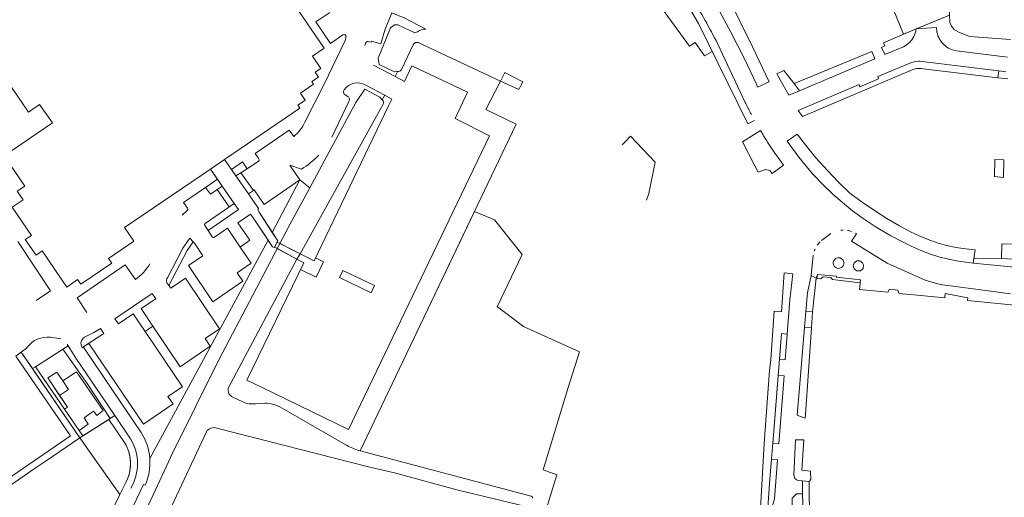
# Model space of a CAD drawing. Header units: metres. Extents: x 209813 to 223847, y 571801 to 587119.
# Tile 326 of 656: x 222142 to 222421, y 575290 to 575425. Entities that reach past the tile are written whole.
import ezdxf

# ---------------------------------------------------------------- set-up
doc = ezdxf.new("R2010")
doc.units = ezdxf.units.M
for name, color, linetype, lineweight in [('B-RO-GK-KADEMUUR-G', 8, 'Continuous', 0), ('B-RO-GR-BEPLANTING_CULTUUR_BOSPLANTSOEN-GV', 8, 'Continuous', 0), ('B-RO-GR-BEPLANTING_CULTUUR_HEESTERS-GV', 8, 'Continuous', 0), ('B-RO-GR-GRAS-GV', 8, 'Continuous', 0), ('B-RO-GR-GROENVOORZIENING-GV', 8, 'Continuous', 0), ('B-RO-GR-HAAG-GV', 8, 'Continuous', 0), ('B-RO-KW-KUNSTWERK_DEK-GV', 8, 'Continuous', 0), ('B-RO-OG-TERREIN_CULTUURSCHEIDING-GV', 8, 'Continuous', 0), ('B-RO-OG-WEG-GV', 8, 'Continuous', 0), ('B-RO-VH-VERHARDING_OPEN-GV', 8, 'Continuous', 0), ('B-RO-VH-VERHARDING_SIERBESTRATING-GV', 8, 'Continuous', 0), ('B-RO-VH-VERHARDING_STRAATBAKSTEEN-GV', 8, 'Continuous', 0), ('B-RO-VH-VERHARDING_TEGEL-GV', 8, 'Continuous', 0)]:
    doc.layers.add(name, color=color, linetype=linetype, lineweight=lineweight)

msp = doc.modelspace()

# ---------------------------------------------------------------- linework, layer by layer
at = {"layer": 'B-RO-GK-KADEMUUR-G', "flags": 128}
for points in [[(222313.689, 575390.866), (222315.108, 575392.318), (222322.102, 575384.949), (222320.359, 575376.114), (222319.675, 575374.153)], [(222312.773, 575389.929), (222313.689, 575390.866)]]:
    msp.add_lwpolyline(points, dxfattribs=at)
at = {"layer": 'B-RO-GR-BEPLANTING_CULTUUR_BOSPLANTSOEN-GV', "flags": 128}
msp.add_lwpolyline([(222167.017, 575311.926), (222158.78, 575306.74), (222170.159, 575290.621), (222171.847, 575293.993), (222172.355, 575295.089), (222172.745, 575296.232), (222173.013, 575297.41), (222173.155, 575298.609), (222173.171, 575299.817), (222173.059, 575301.02), (222172.87, 575302.008), (222172.595, 575302.977), (222172.236, 575303.917), (222171.796, 575304.823), (222171.494, 575305.346)], close=True, dxfattribs=at)
at = {"layer": 'B-RO-GR-BEPLANTING_CULTUUR_HEESTERS-GV', "flags": 128}
for points in [[(222257.057, 575422.763), (222251.083, 575425.871), (222247.363, 575427.387), (222245.478, 575422.762), (222244.275, 575418.578), (222241.56, 575419.358), (222241.466, 575419.038), (222240.982, 575419.155)], [(222242.123, 575412.461), (222248.31, 575409.252), (222249.033, 575410.758), (222248.093, 575410.567), (222243.793, 575412.732), (222243.478, 575414.535), (222246.992, 575423.073), (222248.124, 575423.922), (222249.061, 575423.906), (222253.859, 575421.716), (222254.675, 575421.983)], [(222239.879, 575418.764), (222239.791, 575418.495), (222239.725, 575418.062)], [(222194.228, 575366.947), (222195.177, 575365.546), (222203.829, 575371.488), (222202.634, 575373.235), (222194.35, 575367.588)], [(222178.641, 575300.855), (222212.249, 575362.818), (222207.779, 575369.441), (222207.204, 575370.165), (222203.626, 575367.735), (222207.021, 575362.772), (222204.276, 575360.877), (222207.379, 575356.273), (222203.463, 575353.59), (222205.1, 575351.2), (222196.52, 575345.35), (222189.64, 575355.61), (222193.7, 575358.39), (222191.3, 575361.92), (222190.933, 575362.338)], [(222190.933, 575362.338), (222189.216, 575359.885), (222184.037, 575349.952), (222184.6, 575349.16), (222188.77, 575351.99), (222198.44, 575337.67), (222194.41, 575334.93), (222195.82, 575332.73), (222187.28, 575326.9), (222179.525, 575338.396), (222177.289, 575336.899), (222187.89, 575321.21), (222183.79, 575318.45), (222185.3, 575316.31), (222176.89, 575310.61), (222161.36, 575333.51), (222159.652, 575332.405), (222159.859, 575332.395), (222168.196, 575319.976), (222176.186, 575308.186)]]:
    msp.add_lwpolyline(points, dxfattribs=at)
at = {"layer": 'B-RO-GR-BEPLANTING_CULTUUR_HEESTERS-GV'}
for points in [[(222254.675, 575421.983, -0.1647709), (222257.057, 575422.763)], [(222240.982, 575419.155, 0.3929964), (222239.879, 575418.764)], [(222194.35, 575367.588, 0.3832562), (222194.228, 575366.947)], [(222176.186, 575308.186, -0.1248365), (222178.641, 575300.855)]]:
    msp.add_lwpolyline(points, format="xyb", dxfattribs=at)
at = {"layer": 'B-RO-GR-BEPLANTING_CULTUUR_HEESTERS-GV', "flags": 128}
for points in [[(222204.537, 575381.978), (222206.285, 575383.116), (222204.993, 575385.077), (222201.822, 575382.916), (222203.108, 575381.048)], [(222195.834, 575375.847), (222199.197, 575378.179), (222197.849, 575380.134), (222194.494, 575377.814)], [(222208.059, 575376.957), (222206.654, 575376.015), (222209.548, 575371.783), (222209.306, 575371.614), (222209.672, 575370.727), (222213.43, 575364.995), (222221.257, 575379.909), (222211.119, 575372.985), (222208.257, 575377.09)]]:
    msp.add_lwpolyline(points, close=True, dxfattribs=at)
at = {"layer": 'B-RO-GR-GRAS-GV', "flags": 128}
for points in [[(222374.02, 575545.092), (222367.984, 575539.197), (222387.306, 575515.024), (222369.258, 575500.38), (222372.801, 575470.032), (222392.616, 575421.257), (222405.744, 575426.717), (222405.513, 575431.888), (222404.519, 575450.859), (222403.274, 575473.885), (222401.814, 575489.881), (222401.485, 575494.061), (222401.652, 575497.736), (222402.054, 575498.831), (222403.053, 575500.703), (222411.563, 575507.779), (222417.492, 575511.665), (222419.502, 575512.72), (222420.256, 575512.998), (222421.263, 575513.157), (222421.96, 575513.185)], [(222290.192, 575282.956), (222294.171, 575296.218), (222290.356, 575297.576), (222297.464, 575320.942), (222300.609, 575331.086), (222284.781, 575338.35), (222277.749, 575343.635), (222277.232, 575343.884), (222284.398, 575358.773), (222276.497, 575368.589), (222270.819, 575370.973), (222238.41, 575303.009), (222286.896, 575290.115), (222287.195, 575289.919), (222287.444, 575289.662)], [(222194.713, 575308.412), (222169.961, 575255.491)], [(222286.896, 575287.214), (222286.562, 575287.088), (222286.208, 575287.038), (222285.852, 575287.067), (222285.51, 575287.172), (222266.182, 575291.867), (222248.14, 575296.803), (222240.775, 575298.475), (222197.68, 575309.478)]]:
    msp.add_lwpolyline(points, dxfattribs=at)
at = {"layer": 'B-RO-GR-GRAS-GV'}
msp.add_lwpolyline([(222197.68, 575309.478, 0.3490908), (222194.713, 575308.412)], format="xyb", dxfattribs=at)
at = {"layer": 'B-RO-GR-GROENVOORZIENING-GV', "flags": 128}
for points in [[(222423.043, 575419.811), (222411.388, 575420.673), (222408.358, 575421.862), (222407.01, 575422.657), (222406.288, 575423.572), (222405.837, 575424.646), (222405.744, 575426.717), (222396.268, 575422.833), (222402.025, 575423.227), (222402.028, 575422.891), (222402.073, 575422.374), (222402.158, 575421.862), (222402.282, 575421.358), (222402.444, 575420.865), (222402.644, 575420.386), (222402.88, 575419.924), (222403.151, 575419.481), (222403.456, 575419.061), (222403.791, 575418.665), (222404.157, 575418.297), (222404.549, 575417.957), (222404.967, 575417.649), (222405.407, 575417.374), (222405.867, 575417.134), (222406.344, 575416.93), (222406.835, 575416.763), (222407.727, 575416.562), (222422.172, 575414.788)], [(222421.706, 575410.631), (222419.697, 575410.88), (222419.45, 575408.884), (222422.31, 575408.602)]]:
    msp.add_lwpolyline(points, dxfattribs=at)
for points in [[(222396.268, 575422.833), (222386.991, 575418.829), (222387.358, 575417.956), (222386.407, 575417.529), (222387.307, 575415.517), (222392.629, 575417.693), (222393.085, 575417.953), (222393.52, 575418.247), (222394.317, 575418.93), (222395, 575419.726), (222395.295, 575420.16), (222395.555, 575420.616), (222395.78, 575421.09), (222395.968, 575421.58), (222396.119, 575422.083)], [(222418.529, 575380.905), (222421.019, 575380.626), (222421.134, 575385.66), (222418.619, 575385.731)], [(222368.005, 575351.979), (222369.187, 575351.839), (222369.829, 575352.431), (222371.978, 575352.178), (222372.471, 575351.643), (222380.379, 575350.709), (222380.472, 575351.602), (222373.567, 575352.29), (222373.604, 575352.551), (222368.219, 575353.102)], [(222155.465, 575332.785), (222153.981, 575331.842), (222160.827, 575322.147), (222167.37, 575312.148), (222168.723, 575313), (222164.759, 575318.887), (222157.841, 575329.06)], [(222158.607, 575308.814), (222154.451, 575314.846), (222146.21, 575326.903), (222145.367, 575326.366), (222158.78, 575306.74), (222159.627, 575307.273)]]:
    msp.add_lwpolyline(points, close=True, dxfattribs=at)
at = {"layer": 'B-RO-GR-HAAG-GV', "flags": 128}
for points in [[(222168.723, 575313), (222164.759, 575318.887), (222157.841, 575329.06), (222155.465, 575332.785), (222153.981, 575331.842), (222160.827, 575322.147), (222167.37, 575312.148)], [(222158.78, 575306.74), (222159.627, 575307.273), (222154.451, 575314.846), (222146.21, 575326.903), (222145.367, 575326.366)]]:
    msp.add_lwpolyline(points, close=True, dxfattribs=at)
at = {"layer": 'B-RO-KW-KUNSTWERK_DEK-GV', "flags": 128}
for points in [[(222283.897, 575406.509), (222284.605, 575407.73), (222279.464, 575410.373), (222278.205, 575407.949), (222283.382, 575405.62)], [(222214.857, 575360.425), (222220.42, 575357.405), (222221.305, 575358.931), (222214.795, 575362.286), (222214.026, 575360.877)]]:
    msp.add_lwpolyline(points, close=True, dxfattribs=at)
at = {"layer": 'B-RO-OG-TERREIN_CULTUURSCHEIDING-GV', "flags": 128}
for points in [[(222351.222, 575406.264), (222354.491, 575407.746), (222349.735, 575417.732), (222342.672, 575432.211), (222339.058, 575430.341), (222343.61, 575421.868), (222347.457, 575414.329), (222350.9, 575407.086)], [(222361.613, 575407.308), (222363.126, 575405.23), (222384.495, 575414.321), (222383.613, 575416.348)], [(222359.665, 575390.91), (222362.911, 575386.405), (222366.773, 575381.674), (222369.814, 575378.495), (222372.505, 575375.93), (222375.304, 575373.483), (222378.206, 575371.159), (222381.205, 575368.962), (222384.296, 575366.896), (222385.874, 575365.913), (222389.091, 575364.05), (222392.386, 575362.328), (222394.786, 575361.094), (222397.37, 575359.942), (222400.015, 575358.937), (222402.713, 575358.084), (222405.454, 575357.384), (222408.231, 575356.84), (222411.033, 575356.454), (222412.442, 575356.321), (222412.998, 575360.044), (222410.273, 575360.314), (222407.568, 575360.743), (222404.893, 575361.329), (222402.256, 575362.071), (222399.668, 575362.965), (222397.136, 575364.008), (222394.669, 575365.198), (222391.531, 575366.891), (222387.92, 575368.978), (222384.392, 575371.202), (222380.951, 575373.56), (222377.406, 575376.201), (222374.1, 575379.38), (222371.119, 575382.475), (222367.799, 575386.213), (222365.079, 575389.536), (222362.485, 575392.957)], [(222362.47, 575313.113), (222364.754, 575312.256), (222364.815, 575313.304), (222366.496, 575337.948), (222364.534, 575338.084), (222363.097, 575320.873)], [(222359.074, 575328.842), (222359.641, 575336.159), (222357.997, 575336.293), (222357.423, 575328.968)], [(222355.515, 575305.119), (222357.224, 575304.976), (222358.723, 575324.311), (222357.063, 575324.438)], [(222364.339, 575306.122), (222362.02, 575306.159), (222361.515, 575296.203), (222361.842, 575295.173), (222362.035, 575294.949), (222362.259, 575294.769), (222362.769, 575294.61), (222365.841, 575294.28), (222366.359, 575294.853), (222366.276, 575297.244), (222363.752, 575297.475)], [(222354.052, 575285.497), (222354.162, 575285.612), (222354.607, 575286.166), (222355.001, 575286.759), (222355.341, 575287.383), (222355.625, 575288.035), (222355.851, 575288.709), (222356.016, 575289.401), (222356.871, 575300.428), (222355.143, 575300.585), (222354.689, 575295.05)], [(222361.153, 575279.929), (222362.192, 575278.485), (222364.384, 575278.51), (222364.171, 575284.323), (222364.014, 575290.82), (222362.254, 575290.784), (222361.077, 575289.556)]]:
    msp.add_lwpolyline(points, close=True, dxfattribs=at)
for points in [[(222361.613, 575407.308), (222358.698, 575410.959), (222356.713, 575410.015), (222360.116, 575403.95), (222363.126, 575405.23)], [(222153.339, 575334.84), (222150.49, 575335.26)], [(222143.8, 575332.42), (222143.6, 575332.194), (222142.161, 575331.057), (222145.367, 575326.366), (222146.21, 575326.903)], [(222146.21, 575326.903), (222155.465, 575332.785), (222155.133, 575333.306)], [(222146.21, 575326.903), (222154.451, 575314.846), (222155.245, 575315.423), (222149.684, 575323.687), (222152.209, 575325.384), (222153.95, 575322.858), (222157.803, 575325.458), (222165.446, 575314.423), (222163.559, 575313.05), (222162.685, 575314.261), (222159.966, 575312.346), (222161.106, 575310.616), (222158.607, 575308.814), (222159.627, 575307.273), (222167.37, 575312.148), (222160.827, 575322.147), (222153.981, 575331.842)], [(222168.723, 575313), (222167.37, 575312.148)], [(222173.181, 575306.378), (222168.723, 575313)], [(222167.017, 575311.926), (222171.494, 575305.346), (222171.89, 575304.645), (222172.236, 575303.917), (222172.53, 575303.167), (222172.77, 575302.399), (222173.087, 575300.82), (222173.18, 575299.414), (222173.075, 575297.808), (222172.848, 575296.621), (222172.428, 575295.277), (222171.847, 575293.993), (222170.159, 575290.621), (222161.299, 575272.377)]]:
    msp.add_lwpolyline(points, dxfattribs=at)
at = {"layer": 'B-RO-OG-TERREIN_CULTUURSCHEIDING-GV'}
for points in [[(222150.49, 575335.26, 0.2599087), (222143.8, 575332.42)], [(222173.246, 575292.451, 0.2789542), (222173.181, 575306.378)]]:
    msp.add_lwpolyline(points, format="xyb", dxfattribs=at)
at = {"layer": 'B-RO-OG-WEG-GV', "flags": 128}
for points in [[(222237.62, 575303.219), (222238.41, 575303.009), (222282.649, 575395.78), (222274.023, 575399.894), (222278.205, 575407.949), (222255.018, 575418.812)], [(222253.431, 575418.246), (222250.101, 575411.261)], [(222249.033, 575410.758), (222248.31, 575409.252), (222250.923, 575407.897), (222253.048, 575412.298), (222268.81, 575404.811), (222265.332, 575397.316), (222275.122, 575392.448), (222235.095, 575309.103), (222210.747, 575320.905), (222206.218, 575323.086), (222222.369, 575356.344), (222220.42, 575357.405), (222200.925, 575320.829)], [(222224.051, 575377.636), (222228.827, 575386.517), (222237.116, 575401.869), (222239.656, 575405.689), (222243.936, 575403.403), (222244.615, 575402.648), (222245.353, 575403.966), (222239.94, 575406.849)], [(222233.868, 575405.532), (222233.657, 575405.166)], [(222221.305, 575358.931), (222225.302, 575356.962), (222246.392, 575400.921), (222247.372, 575402.891), (222245.353, 575403.966)], [(222234.101, 575404.097), (222234.857, 575403.605)], [(222244.952, 575401.44), (222221.305, 575358.931)], [(222235.161, 575402.159), (222230.291, 575392.071)], [(222221.724, 575382.992), (222218.411, 575384.073), (222221.257, 575379.909), (222224.051, 575377.636)], [(222221.257, 575379.909), (222213.43, 575364.995), (222214.981, 575362.628), (222213.933, 575360.707), (222213.527, 575360.903), (222212.249, 575362.818), (222178.641, 575300.855)], [(222168.389, 575252.717), (222169.596, 575255.329), (222168.861, 575255.107), (222168.158, 575255.249), (222167.545, 575255.716), (222166.568, 575257.37), (222166.492, 575258.991), (222166.56, 575260.396), (222166.893, 575261.709), (222174.059, 575278.476), (222185.182, 575302.53), (222198.335, 575329.047), (222207.853, 575347.171), (222218.448, 575367.22), (222224.051, 575377.636)], [(222202.205, 575318.267), (222205.07, 575316.902)], [(222208.649, 575316.358), (222210.508, 575316.457)], [(222216.214, 575315.08), (222234.11, 575304.823)], [(222177.287, 575293.243), (222176.89, 575293.424), (222165.72, 575269.954)]]:
    msp.add_lwpolyline(points, dxfattribs=at)
at = {"layer": 'B-RO-OG-WEG-GV'}
for points in [[(222255.018, 575418.812, 0.4650705), (222253.431, 575418.246)], [(222250.101, 575411.261, -0.3198841), (222249.033, 575410.758)], [(222233.657, 575405.166, 0.3240954), (222234.101, 575404.097)], [(222239.94, 575406.849, 0.388899), (222233.868, 575405.532)], [(222234.857, 575403.605, -0.4329731), (222235.161, 575402.159)], [(222244.615, 575402.648, -0.3753487), (222244.952, 575401.44)], [(222226.647, 575386.99, -0.0671782), (222221.724, 575382.992)], [(222200.925, 575320.829, 0.3610243), (222202.205, 575318.267)], [(222205.07, 575316.902, 0.1379408), (222208.649, 575316.358)], [(222210.508, 575316.457, -0.1867651), (222216.214, 575315.08)], [(222234.11, 575304.823, 0.0598327), (222237.62, 575303.219)], [(222178.641, 575300.855, -0.1253353), (222177.287, 575293.243)]]:
    msp.add_lwpolyline(points, format="xyb", dxfattribs=at)
at = {"layer": 'B-RO-VH-VERHARDING_OPEN-GV', "flags": 128}
msp.add_lwpolyline([(222215.617, 575361.862), (222214.795, 575362.286), (222214.026, 575360.877), (222220.42, 575357.405), (222221.305, 575358.931)], close=True, dxfattribs=at)
at = {"layer": 'B-RO-VH-VERHARDING_SIERBESTRATING-GV', "flags": 128}
msp.add_lwpolyline([(222374.673, 575357.776), (222374.34, 575357.84), (222374.001, 575357.828), (222373.673, 575357.74), (222373.373, 575357.583), (222373.116, 575357.362), (222372.914, 575357.089), (222372.778, 575356.779), (222372.714, 575356.446), (222372.727, 575356.107), (222372.814, 575355.779), (222372.972, 575355.479), (222373.193, 575355.222), (222373.465, 575355.02), (222373.776, 575354.884), (222374.109, 575354.821), (222374.448, 575354.833), (222374.775, 575354.92), (222375.075, 575355.078), (222375.332, 575355.299), (222375.534, 575355.571), (222375.67, 575355.882), (222375.734, 575356.215), (222375.721, 575356.553), (222375.634, 575356.881), (222375.476, 575357.181), (222375.256, 575357.438), (222374.983, 575357.64)], close=True, dxfattribs=at)
at = {"layer": 'B-RO-VH-VERHARDING_STRAATBAKSTEEN-GV', "flags": 128}
for points in [[(222334.408, 575424.354), (222325.377, 575439.806)], [(222318.871, 575435.912), (222331.919, 575417.93), (222333.531, 575418.915), (222336.177, 575415.194), (222338.324, 575416.407)], [(222334.408, 575424.354), (222348.476, 575395.808), (222350.383, 575396.832)], [(222347.734, 575401.87), (222339.854, 575418.634)], [(222352.049, 575393.935), (222346.946, 575390.755), (222350.422, 575383.95), (222351.368, 575382.146), (222353.449, 575382.907), (222354.742, 575382.579), (222355.381, 575381.716)], [(222203.108, 575381.048), (222199.887, 575385.728), (222195.874, 575382.997), (222199.197, 575378.179)], [(222358.564, 575384.154), (222356.547, 575386.933)], [(222355.381, 575381.716), (222358.564, 575384.154)], [(222204.276, 575360.877), (222207.021, 575362.772), (222203.626, 575367.735), (222207.204, 575370.165), (222207.779, 575369.441), (222213.527, 575360.903), (222213.933, 575360.707), (222214.981, 575362.628), (222209.672, 575370.727), (222209.306, 575371.614), (222209.548, 575371.783), (222206.654, 575376.015)], [(222202.634, 575373.235), (222203.829, 575371.488), (222195.177, 575365.546), (222196.36, 575363.799)], [(222196.973, 575363.634), (222200.662, 575366.241), (222204.276, 575360.877)]]:
    msp.add_lwpolyline(points, dxfattribs=at)
at = {"layer": 'B-RO-VH-VERHARDING_STRAATBAKSTEEN-GV'}
for points in [[(222336.321, 575425.214, 0.0054624), (222332.642, 575431.715)], [(222339.854, 575418.634, 0.0056316), (222336.321, 575425.214)], [(222348.159, 575401.022, -0.0028275), (222347.734, 575401.87)], [(222348.59, 575400.177, -0.0032963), (222348.159, 575401.022)], [(222349.028, 575399.336, -0.0023578), (222348.59, 575400.177)], [(222349.473, 575398.498, -0.0019194), (222349.028, 575399.336)], [(222352.765, 575392.747, -0.0032141), (222352.049, 575393.935)], [(222353.494, 575391.567, -0.0033558), (222352.765, 575392.747)], [(222354.237, 575390.395, -0.0025976), (222353.494, 575391.567)], [(222354.994, 575389.232, -0.0029912), (222354.237, 575390.395)], [(222355.764, 575388.078, -0.0031986), (222354.994, 575389.232)], [(222356.547, 575386.933, -0.0030061), (222355.764, 575388.078)], [(222196.36, 575363.799, 0.4451532), (222196.973, 575363.634)]]:
    msp.add_lwpolyline(points, format="xyb", dxfattribs=at)
at = {"layer": 'B-RO-VH-VERHARDING_STRAATBAKSTEEN-GV', "flags": 128}
for points in [[(222208.059, 575376.957), (222204.537, 575381.978), (222203.108, 575381.048), (222206.654, 575376.015)], [(222197.796, 575377.215), (222201.206, 575372.262), (222202.634, 575373.235), (222199.197, 575378.179)], [(222221.305, 575358.931), (222220.42, 575357.405), (222222.369, 575356.344), (222221.471, 575354.495), (222225.897, 575352.346), (222227.977, 575356.664), (222225.686, 575357.763), (222225.302, 575356.962)], [(222232.506, 575352.208), (222241.486, 575347.881), (222242.463, 575349.909), (222233.483, 575354.236)]]:
    msp.add_lwpolyline(points, close=True, dxfattribs=at)
at = {"layer": 'B-RO-VH-VERHARDING_TEGEL-GV', "flags": 128}
for points in [[(222208.287, 575446.442), (222228.13, 575417.3), (222224.802, 575415.031), (222227.173, 575411.555), (222225.6, 575410.482), (222226.515, 575409.139), (222224.612, 575407.841), (222225.118, 575407.1), (222221.395, 575404.561), (222222.777, 575402.535), (222220.718, 575401.13), (222221.289, 575400.293), (222199.887, 575385.728), (222201.822, 575382.916), (222204.993, 575385.077), (222206.285, 575383.116), (222209.543, 575385.236)], [(222233.5, 575421.14), (222229.93, 575418.69), (222225.75, 575424.8), (222229.74, 575427.48)], [(222222.7, 575396.33), (222228.16, 575407.15), (222234.12, 575419.54), (222234.385, 575420.57)], [(222189.353, 575371.882), (222188.258, 575373.476), (222194.494, 575377.814), (222197.849, 575380.134), (222195.874, 575382.997), (222171.49, 575366.403), (222174.131, 575362.528), (222166.9, 575357.6), (222167.82, 575356.25), (222159.06, 575350.28), (222158.15, 575351.64), (222155.07, 575349.52), (222148.08, 575359.75), (222146.34, 575358.54), (222143.29, 575363.01), (222145.02, 575364.19), (222139.59, 575372.17), (222142.67, 575374.26), (222140.98, 575376.72), (222143.13, 575378.19), (222137.28, 575386.75), (222151.04, 575396.15), (222147.37, 575401.34), (222144.19, 575399.15), (222136.49, 575410.4)], [(222209.641, 575385.867), (222208.541, 575387.423), (222218.199, 575394.022), (222219.55, 575392.25)], [(222187.81, 575369.886), (222189.253, 575371.261)], [(222184.037, 575349.952), (222189.216, 575359.885), (222190.933, 575362.338), (222190.01, 575363.39), (222188.05, 575360.59), (222183.65, 575352.15)], [(222371.993, 575364.699), (222369.403, 575362.726)], [(222423.03, 575347.598), (222416.018, 575348.524), (222403.042, 575350.233), (222398.793, 575351.492), (222388.032, 575356.261), (222377.873, 575362.532), (222379.263, 575364.619), (222379.045, 575364.761)], [(222141.2, 575362.45), (222150.47, 575348.44), (222146.35, 575345.72)], [(222366.988, 575358.521), (222366.477, 575352.784)], [(222420.441, 575357.582), (222412.652, 575357.728), (222412.442, 575356.321), (222447.667, 575352.844), (222448.134, 575357.754), (222441.817, 575357.867), (222441.794, 575356.6), (222429.971, 575356.999)], [(222160.78, 575342.27), (222158.02, 575346.45), (222171.67, 575355.77), (222174.54, 575351.65)], [(222351.852, 575283.793), (222352.516, 575284.182), (222353.114, 575284.614), (222353.67, 575285.098), (222354.052, 575285.497), (222354.689, 575295.05), (222355.9, 575309.819), (222357.997, 575336.293), (222359.641, 575336.159), (222360.391, 575345.834), (222361.27, 575353.302), (222358.79, 575353.52), (222357.979, 575342.493), (222355.88, 575342.646), (222354.951, 575328.958), (222354.623, 575325.849), (222353.088, 575305.061), (222352.026, 575286.603)], [(222366.772, 575342.497), (222367.893, 575351.992), (222366.477, 575352.784), (222365.426, 575347.885), (222364.912, 575342.61)], [(222367.893, 575351.992), (222368.219, 575353.102), (222373.604, 575352.551), (222373.567, 575352.29), (222380.472, 575351.602), (222380.158, 575348.833), (222388.232, 575348.025), (222388.691, 575348.864), (222391.026, 575348.635), (222391.313, 575347.766), (222392.37, 575347.568), (222395.63, 575347.312), (222404.405, 575346.418), (222404.476, 575347.664), (222410.909, 575346.45), (222410.792, 575345.697), (222426.073, 575344.152), (222435.167, 575343.515), (222435.165, 575343.432)], [(222183.52, 575350.68), (222184.037, 575349.952)], [(222159.652, 575332.405), (222165.6, 575336.28), (222164.63, 575337.75), (222162.79, 575336.63), (222160.113, 575335.31)], [(222159.37, 575332.419), (222159.462, 575332.282), (222159.652, 575332.405)], [(222153.95, 575322.858), (222152.209, 575325.384), (222149.684, 575323.687), (222153.036, 575318.706), (222155.569, 575320.423)], [(222153.036, 575318.706), (222155.245, 575315.423), (222154.451, 575314.846), (222158.607, 575308.814), (222161.106, 575310.616), (222159.966, 575312.346), (222162.685, 575314.261), (222163.559, 575313.05), (222165.446, 575314.423), (222157.803, 575325.458), (222153.95, 575322.858), (222155.569, 575320.423)]]:
    msp.add_lwpolyline(points, dxfattribs=at)
at = {"layer": 'B-RO-VH-VERHARDING_TEGEL-GV'}
for points in [[(222234.385, 575420.57, 0.5628427), (222233.5, 575421.14)], [(222219.55, 575392.25, 0.103454), (222222.7, 575396.33)], [(222209.543, 575385.236, 0.3941209), (222209.641, 575385.867)], [(222189.253, 575371.261, 0.3771464), (222189.353, 575371.882)], [(222375.512, 575365.671, 0.0229089), (222374.898, 575365.639)], [(222377.338, 575365.448, 0.0217157), (222376.737, 575365.575)], [(222377.926, 575365.269, 0.0190161), (222377.338, 575365.448)], [(222367.527, 575360.292, 0.0225133), (222367.294, 575359.719)], [(222368.521, 575361.856, 0.0242053), (222368.143, 575361.365)], [(222368.942, 575362.311, 0.0205171), (222368.521, 575361.856)], [(222174.54, 575351.65, 0.1082844), (222178.64, 575356.12)], [(222183.65, 575352.15, 0.2925154), (222183.52, 575350.68)], [(222160.113, 575335.31, 0.3965999), (222159.37, 575332.419)]]:
    msp.add_lwpolyline(points, format="xyb", dxfattribs=at)
at = {"layer": 'B-RO-VH-VERHARDING_TEGEL-GV', "flags": 128}
for points in [[(222363.994, 575397.946), (222395.145, 575411.152), (222395.563, 575411.316), (222395.995, 575411.442), (222396.435, 575411.53), (222396.882, 575411.577), (222397.331, 575411.585), (222397.779, 575411.553), (222398.223, 575411.482), (222419.45, 575408.884), (222419.697, 575410.88), (222397.963, 575413.571), (222397.425, 575413.61), (222396.886, 575413.609), (222396.349, 575413.568), (222395.816, 575413.488), (222395.29, 575413.368), (222394.775, 575413.209), (222385.357, 575409.253), (222385.588, 575408.638), (222380.277, 575406.361), (222380.042, 575406.973), (222362.706, 575399.632)], [(222420.59, 575361.781), (222420.441, 575357.582), (222429.971, 575356.999), (222430.119, 575361.552)], [(222379.415, 575354.078), (222378.6, 575354.691), (222378.338, 575355.565), (222378.634, 575356.429), (222379.378, 575356.958), (222380.291, 575356.955), (222381.031, 575356.421), (222381.332, 575355.821), (222381.188, 575354.811), (222380.434, 575354.125)], [(222179.36, 575347.67), (222168.76, 575340.49), (222169.72, 575339.04), (222173.93, 575341.87), (222177.289, 575336.899), (222179.525, 575338.396), (222176.17, 575343.37), (222180.4, 575346.2)], [(222364.912, 575342.61), (222364.534, 575338.084), (222366.496, 575337.948), (222366.772, 575342.497)], [(222111.8, 575276.87), (222111.24, 575276.497), (222113.631, 575273.035), (222117.684, 575275.475), (222124.626, 575265.322), (222125.29, 575265.77), (222116.9, 575278.04), (222142.928, 575295.948), (222145.543, 575297.668), (222148.957, 575299.978), (222158.78, 575306.74), (222142.161, 575331.057), (222140.617, 575329.837), (222156.1, 575307.28)], [(222377.78, 575211.001), (222378.816, 575210.547), (222379.457, 575210.331), (222376.909, 575220.494), (222374.835, 575229.373), (222373.217, 575236.199), (222369.942, 575250.507), (222367.85, 575261.788), (222366.821, 575269.567), (222366.046, 575278.649), (222365.84, 575291.703), (222365.841, 575294.28), (222364.012, 575294.477), (222364.014, 575290.82), (222364.354, 575278.921), (222364.824, 575272.566), (222366.569, 575259.674), (222368.316, 575251.506), (222370.376, 575242.48), (222376.049, 575217.892), (222376.467, 575217.637), (222377.845, 575211.644), (222377.534, 575211.144)]]:
    msp.add_lwpolyline(points, close=True, dxfattribs=at)

doc.saveas('drawing.dxf')
